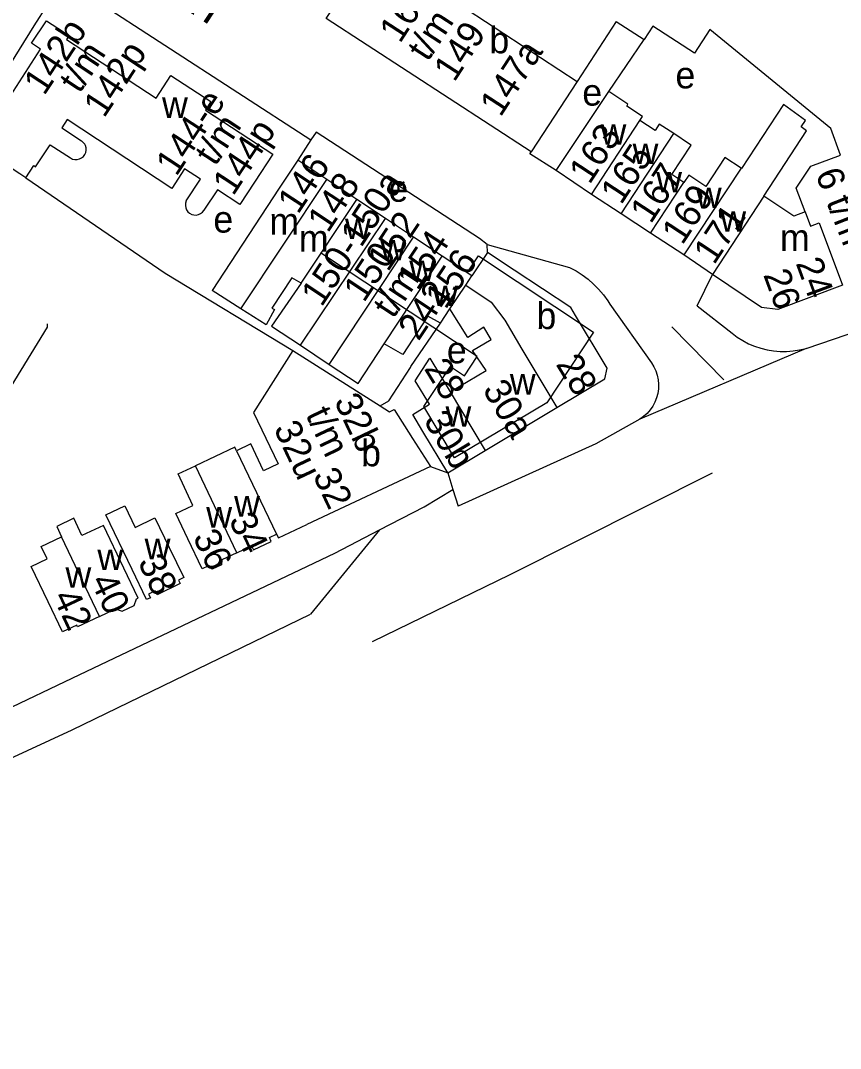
# Model space of a CAD drawing. Extents: x 159294 to 161936, y 384538 to 386517.
# Drawn here: x 160146.1 to 160269, y 384614.4 to 384768.5 of the extents above; entities that cross this region are included whole.
import ezdxf

# ---------------------------------------------------------------- set-up
doc = ezdxf.new("R2010")
doc.units = 0
for name, color, linetype in [('BLT_Basislijn', 7, 'Continuous'), ('BLT_Bebouwing', 7, 'Continuous'), ('BLT_Centroide', 7, 'Continuous'), ('BLT_Huisnummer', 7, 'Continuous'), ('BLT_Huisnummer_ tussenligend', 7, 'Continuous'), ('BLT_Huisnummer_reeks', 7, 'Continuous'), ('BLT_Huisnummer_zonder_bebouwing', 7, 'Continuous'), ('BLT_Onderverdeling_panden', 7, 'Continuous'), ('BLT_Plantopo', 7, 'Continuous'), ('BLT_Straatnaam', 7, 'Continuous'), ('BLT_Vlakafsluiter', 7, 'Continuous')]:
    doc.layers.add(name, color=color, linetype=linetype)

msp = doc.modelspace()

# ---------------------------------------------------------------- linework, layer by layer
at = {"layer": 'BLT_Basislijn'}
for p, q in [((160234.32, 384757.88), (160239.62, 384765.68)), ((160189.67, 384750.63), (160187.68, 384747.58)), ((160216.13, 384733.78), (160216.08, 384734.98)), ((160216.08, 384734.98), (160228.44, 384731.53)), ((160247.54, 384725.78), (160249.84, 384730.46)), ((160234.47, 384726.03), (160240.7, 384717.21)), ((160247.54, 384725.78), (160252.79, 384721.66)), ((160243.75, 384722.63), (160251.55, 384714.65)), ((160207.59, 384701.67), (160210.18, 384700.73)), ((160210.18, 384700.73), (160210.95, 384698.23)), ((160206.64, 384695.64), (160210.95, 384698.23)), ((160210.95, 384698.23), (160211.72, 384695.74)), ((160199.96, 384692.16), (160206.64, 384695.64)), ((160110.85, 384649.42), (160155.04, 384670.49))]:
    msp.add_line(p, q, dxfattribs=at)
for points in [[(160137.8, 384751.04), (160148.21, 384767.74), (160152.26, 384774.18), (160152.84, 384774.32), (160156.85, 384771.99), (160189.67, 384750.63)], [(160216.08, 384734.98), (160214.93, 384735.84), (160190.44, 384751.81), (160189.67, 384750.63)], [(160226.43, 384746.05), (160222.5, 384748.55), (160222.68, 384748.84)], [(160146.93, 384744.95), (160167.81, 384730.65), (160186.93, 384719.08)], [(160263.87, 384719.36), (160268.14, 384720.8), (160271.49, 384721.94), (160274.82, 384723.15), (160278.13, 384724.44), (160281.4, 384725.8), (160284.64, 384727.24), (160287.84, 384728.75), (160291.02, 384730.33), (160294.15, 384731.98), (160295.45, 384732.69)], [(160228.44, 384731.53), (160229.4, 384731), (160230.32, 384730.41), (160231.2, 384729.74), (160232.02, 384729.02), (160232.79, 384728.24), (160233.5, 384727.41), (160234.15, 384726.52), (160234.47, 384726.03)], [(160150.13, 384723.04), (160150.13, 384722.56), (160135.23, 384698.33), (160096.84, 384678.66)], [(160204.57, 384716.53), (160204.66, 384716.68), (160209.08, 384723.15)], [(160252.79, 384721.66), (160253.57, 384721.07), (160254.4, 384720.54), (160255.26, 384720.08), (160256.16, 384719.7), (160257.09, 384719.39), (160258.04, 384719.16), (160259.01, 384719), (160259.98, 384718.93), (160260.96, 384718.93), (160261.93, 384719.02), (160262.9, 384719.18), (160263.87, 384719.36)], [(160240.7, 384717.21), (160241.07, 384716.62), (160241.36, 384716), (160241.57, 384715.35), (160241.71, 384714.67), (160241.77, 384713.99), (160241.75, 384713.3), (160241.65, 384712.62), (160241.47, 384711.96), (160241.22, 384711.32), (160240.89, 384710.71), (160240.5, 384710.15), (160240.04, 384709.64), (160239.53, 384709.18), (160238.98, 384708.76)], [(160200.03, 384710.77), (160201.34, 384711.49), (160204.57, 384716.53)], [(160238.98, 384708.76), (160232.39, 384705.05), (160211.72, 384695.74)], [(160198.9, 384675.44), (160219.51, 384685.47), (160249.85, 384700.74)], [(160155.04, 384670.49), (160193.27, 384688.68), (160199.96, 384692.16)], [(160046.75, 384614.4), (160065.65, 384621.63), (160077.96, 384626.83), (160109.69, 384641.74), (160153.89, 384662.19), (160189.61, 384679.53)]]:
    msp.add_lwpolyline(points, dxfattribs=at)
at = {"layer": 'BLT_Bebouwing'}
for p, q in [((160235.43, 384768.4), (160229.57, 384759.41)), ((160235.43, 384768.4), (160239.62, 384765.68)), ((160229.57, 384759.41), (160222.68, 384748.84)), ((160226.43, 384746.05), (160234.32, 384757.88)), ((160192.03, 384744.7), (160187.68, 384747.58)), ((160231.73, 384742.45), (160226.43, 384746.05)), ((160196.53, 384741.72), (160192.03, 384744.7)), ((160236.16, 384739.55), (160231.73, 384742.45)), ((160200.85, 384738.85), (160196.53, 384741.72)), ((160205.05, 384736.07), (160200.85, 384738.85)), ((160240.58, 384736.65), (160236.16, 384739.55)), ((160209.36, 384733.21), (160205.05, 384736.07)), ((160245.54, 384733.41), (160240.58, 384736.65)), ((160213.8, 384730.26), (160209.36, 384733.21)), ((160216.13, 384733.78), (160213.8, 384730.26)), ((160220.14, 384731.12), (160216.13, 384733.78)), ((160249.84, 384730.46), (160245.54, 384733.41)), ((160179.18, 384725.32), (160174.84, 384728.07)), ((160209.08, 384723.15), (160210.51, 384725.31)), ((160186.93, 384719.08), (160200.03, 384710.77)), ((160188.08, 384719.84), (160192.39, 384716.98)), ((160205.28, 384714.51), (160207.5, 384717.91)), ((160207.5, 384717.91), (160210.53, 384712.84)), ((160207.43, 384710.99), (160205.28, 384714.51)), ((160215.77, 384704.08), (160226.54, 384710.52)), ((160210.18, 384700.73), (160215.77, 384704.08)), ((160207.59, 384701.67), (160189.05, 384692.96))]:
    msp.add_line(p, q, dxfattribs=at)
for points in [[(160222.68, 384748.84), (160191.94, 384768.84), (160198.92, 384779.53)], [(160141.84, 384748.3), (160142.96, 384750), (160143.13, 384750.26), (160141.01, 384751.65), (160149.15, 384764.24), (160147.8, 384765.13), (160150.03, 384768.51), (160153.43, 384766.28), (160153.05, 384765.7), (160166.45, 384756.89), (160168.66, 384760.3), (160174.67, 384756.41), (160173.85, 384755.08), (160181.68, 384750), (160183.97, 384748.49), (160181.22, 384744.32), (160179.01, 384740.95), (160175.64, 384743.17), (160173.63, 384740.1)], [(160269.03, 384748.36), (160267.57, 384752.36), (160249.46, 384767.19), (160247.16, 384763.64), (160240.93, 384767.68), (160239.62, 384765.68)], [(160238.98, 384753.53), (160239.38, 384754.13), (160236.99, 384755.71), (160237.18, 384756.01), (160234.32, 384757.88)], [(160257.53, 384742.2), (160263.95, 384752), (160263.12, 384752.59), (160263.81, 384753.54), (160260.5, 384755.93), (160254.21, 384746.33), (160254.13, 384746.39)], [(160170.99, 384741.49), (160173.12, 384744.74), (160170.73, 384746.28), (160168.83, 384743.37), (160153.11, 384753.68), (160152.32, 384752.47), (160155.28, 384750.52), (160155.78, 384750)], [(160244.04, 384751.58), (160241.88, 384753.01), (160241.24, 384752.04), (160238.98, 384753.53)], [(160245.57, 384744.26), (160243.78, 384745.45), (160246.68, 384749.83), (160246.42, 384750), (160244.04, 384751.58)], [(160146.93, 384744.95), (160148.14, 384746.78), (160148.41, 384746.61), (160150.59, 384749.92), (160153.64, 384747.93)], [(160153.64, 384747.93), (160153.95, 384747.77), (160154.3, 384747.7), (160154.65, 384747.7), (160154.99, 384747.78), (160155.3, 384747.94), (160155.57, 384748.16), (160155.78, 384748.44), (160155.92, 384748.76), (160155.99, 384749.11), (160155.98, 384749.46), (160155.88, 384749.79), (160155.78, 384750)], [(160146.93, 384744.95), (160146.02, 384745.55), (160141.84, 384748.3)], [(160254.13, 384746.39), (160251.72, 384747.98), (160248.85, 384743.66), (160246.29, 384745.35), (160245.57, 384744.26)], [(160263.73, 384739.85), (160262.37, 384743.43), (160264.6, 384746.7), (160269.03, 384748.36)], [(160187.68, 384747.58), (160184.93, 384743.41), (160174.84, 384728.07)], [(160263.73, 384739.85), (160262.05, 384739.22), (160257.53, 384742.2)], [(160170.99, 384741.49), (160170.88, 384741.16), (160170.86, 384740.81), (160170.91, 384740.47), (160171.04, 384740.15), (160171.23, 384739.87), (160171.49, 384739.64), (160171.8, 384739.48), (160172.13, 384739.39), (160172.47, 384739.38), (160172.81, 384739.45), (160173.12, 384739.59), (160173.4, 384739.81), (160173.61, 384740.08), (160173.63, 384740.1)], [(160229.33, 384724.32), (160228.63, 384725.5), (160220.14, 384731.12)], [(160188.21, 384729.17), (160186.79, 384729.96), (160183.83, 384725.41), (160184.21, 384725.2), (160182.94, 384722.93), (160179.18, 384725.32)], [(160269.34, 384728.84), (160259.63, 384725.19), (160257.2, 384725.51), (160249.84, 384730.46)], [(160188.21, 384729.17), (160183.77, 384722.69), (160188.08, 384719.84)], [(160212.87, 384728.87), (160216.68, 384726.33), (160218.71, 384723.6), (160221.29, 384719.28)], [(160210.53, 384712.84), (160215.91, 384716.06), (160213.9, 384719.07), (160216.68, 384720.73), (160215.59, 384722.54), (160213.17, 384721.03), (160210.51, 384725.31)], [(160209.08, 384723.15), (160207.21, 384724.19), (160203.42, 384718.48), (160200.65, 384720.07)], [(160226.54, 384710.52), (160233.71, 384714.82), (160234.05, 384716.43), (160229.33, 384724.32)], [(160186.93, 384719.08), (160181.07, 384709.78), (160184.74, 384702.05)], [(160192.39, 384716.98), (160196.75, 384714.09), (160200.65, 384720.07)], [(160210.18, 384700.73), (160206.46, 384706.94), (160204.93, 384709.49), (160207.43, 384710.99)], [(160200.03, 384710.77), (160201.44, 384709.89), (160202.15, 384710.22)], [(160202.15, 384710.22), (160204.9, 384705.89), (160207.59, 384701.67)], [(160184.74, 384702.05), (160182.58, 384701.03), (160180.65, 384705.05), (160178.53, 384704.03)], [(160178.53, 384704.03), (160178.28, 384704.56), (160172.38, 384701.79)], [(160178.54, 384688.73), (160176.31, 384687.69), (160176.25, 384686.9), (160174.87, 384686.25), (160174.2, 384686.71), (160173.35, 384686.31), (160171.22, 384690.83), (160169.42, 384694.63), (160171.98, 384695.84), (160169.76, 384700.55), (160172.38, 384701.79)], [(160166.28, 384693.95), (160168.43, 384689.5), (160170.6, 384685), (160169.8, 384684.62), (160170.05, 384684.1), (160166.6, 384682.44), (160166.33, 384683), (160165.34, 384682.52), (160165.6, 384681.99), (160165.03, 384681.71), (160162.86, 384686.22), (160158.91, 384694.42), (160161.75, 384695.79), (160163.32, 384692.52), (160166.28, 384693.95)], [(160157.99, 384679.18), (160160.4, 384680.32), (160161.37, 384679.98), (160163.18, 384680.84), (160163.53, 384681.82), (160163.76, 384681.93), (160161.61, 384686.44), (160158.56, 384692.84), (160155.35, 384691.31), (160154.12, 384693.9), (160151.56, 384692.68), (160152.29, 384691.14)], [(160184.52, 384691.54), (160184.8, 384690.96), (160189.05, 384692.96)], [(160157.99, 384679.18), (160154.69, 384677.61), (160154.57, 384677.87), (160152.43, 384676.85), (160150.28, 384681.36), (160147.76, 384686.66), (160150.15, 384687.8), (160149.25, 384689.69), (160152.29, 384691.14)], [(160178.54, 384688.73), (160180.76, 384689.78), (160181.05, 384689.17), (160183.72, 384690.43), (160183.44, 384691.03), (160184.52, 384691.54)]]:
    msp.add_lwpolyline(points, dxfattribs=at)
at = {"layer": 'BLT_Onderverdeling_panden'}
for p, q in [((160198.92, 384779.53), (160229.57, 384759.41)), ((160231.73, 384742.45), (160238.98, 384753.53)), ((160236.16, 384739.55), (160244.04, 384751.58)), ((160254.13, 384746.39), (160245.54, 384733.41)), ((160179.18, 384725.32), (160192.03, 384744.7)), ((160240.58, 384736.65), (160245.57, 384744.26)), ((160257.53, 384742.2), (160249.84, 384730.46)), ((160188.21, 384729.17), (160196.53, 384741.72)), ((160188.08, 384719.84), (160200.85, 384738.85)), ((160192.39, 384716.98), (160205.05, 384736.07)), ((160200.65, 384720.07), (160209.36, 384733.21)), ((160212.87, 384728.87), (160213.8, 384730.26)), ((160210.51, 384725.31), (160212.87, 384728.87)), ((160221.29, 384719.28), (160226.54, 384710.52)), ((160210.53, 384712.84), (160215.77, 384704.08)), ((160178.53, 384704.03), (160184.52, 384691.54)), ((160178.54, 384688.73), (160172.38, 384701.79)), ((160157.99, 384679.18), (160152.29, 384691.14))]:
    msp.add_line(p, q, dxfattribs=at)
msp.add_lwpolyline([(160263.73, 384739.85), (160264.53, 384737.69), (160265.84, 384738.19), (160269.34, 384728.84)], dxfattribs=at)
at = {"layer": 'BLT_Plantopo'}
msp.add_lwpolyline([(160213.09, 384730.73), (160214.77, 384733.26), (160232.02, 384721.81), (160225, 384711.23), (160211.2, 384702.97), (160206.59, 384710.66), (160210.57, 384716.66), (160212.68, 384715.26), (160214.58, 384718.14), (160191.08, 384733.73)], dxfattribs=at)
at = {"layer": 'BLT_Vlakafsluiter'}
for p, q in [((160263.87, 384719.36), (160238.98, 384708.76)), ((160199.96, 384692.16), (160189.61, 384679.53))]:
    msp.add_line(p, q, dxfattribs=at)

# ---------------------------------------------------------------- texts
at = {"layer": 'BLT_Centroide'}
for s, p in [('b', (160216.41, 384763.63)), ('e', (160244.3, 384758.37)), ('e', (160230.34, 384755.78)), ('w', (160167.35, 384753.94)), ('w', (160233.08, 384749.92)), ('w', (160237.88, 384747.02)), ('w', (160241.42, 384742.77)), ('e', (160201.28, 384741.37)), ('w', (160247.36, 384740.41)), ('e', (160175.04, 384736.74)), ('m', (160183.44, 384736.44)), ('w', (160194.77, 384735.77)), ('w', (160251.03, 384736.86)), ('m', (160259.96, 384734)), ('m', (160187.86, 384733.89)), ('w', (160200.05, 384732.58)), ('w', (160204.41, 384729.48)), ('w', (160207.87, 384725.72)), ('b', (160223.47, 384722.28)), ('e', (160210.04, 384717.14)), ('w', (160219.48, 384712.46)), ('w', (160209.84, 384707.62)), ('b', (160197.19, 384701.7)), ('w', (160178.16, 384694.16)), ('w', (160173.98, 384692.5)), ('w', (160164.75, 384687.75)), ('w', (160157.66, 384686.14)), ('w', (160152.88, 384683.48))]:
    msp.add_text(s, height=4, dxfattribs=at).set_placement(p)
at = {"layer": 'BLT_Huisnummer'}
for s, rotation, p in [('165', 56.7785, (160236.16, 384740.78)), ('146', 56.4466, (160187.73, 384739.36)), ('171', 56.4876, (160250.08, 384731.77)), ('156', 56.442, (160209.85, 384725.08)), ('28', 301.4939, (160226.29, 384717.01)), ('30a', 300.9052, (160215.31, 384713.19)), ('30b', 300.9488, (160206.48, 384708.56)), ('34', 295.2332, (160177.3, 384693.64)), ('36', 295.2332, (160171.91, 384691.11)), ('38', 295.2332, (160163.67, 384687.37)), ('40', 295.2332, (160156.55, 384684.51)), ('42', 295.2332, (160150.92, 384682.13))]:
    msp.add_text(s, height=4, rotation=rotation, dxfattribs=at).set_placement(p)
at = {"layer": 'BLT_Huisnummer_ tussenligend'}
for s, rotation, p in [('163', 56.779, (160231.43, 384743.84)), ('167', 56.7785, (160240.6, 384737.92)), ('148', 56.4466, (160192.21, 384736.55)), ('169', 56.7785, (160245.33, 384734.74)), ('152', 56.4506, (160201.2, 384730.72)), ('154', 56.4506, (160205.66, 384727.9))]:
    msp.add_text(s, height=4, rotation=rotation, dxfattribs=at).set_placement(p)
at = {"layer": 'BLT_Huisnummer_reeks'}
for s, rotation, p in [('161', 56.9659, (160203.01, 384764.99)), ('t/m', 56.9659, (160207.18, 384762.24)), ('142b', 56.6472, (160149.69, 384757.16)), ('149', 56.9659, (160211.16, 384759.18)), ('142p', 56.6472, (160158.66, 384753.8)), ('147a', 56.9661, (160218.08, 384753.94)), ('t/m', 56.6472, (160154.99, 384757.46)), ('144-e', 56.6568, (160169.49, 384745.04)), ('t/m', 56.6472, (160175.32, 384746.56)), ('144p', 56.6568, (160178.01, 384742.11)), ('6 t/m 16', 291.4627, (160265.22, 384745.54)), ('150-150a', 56.4498, (160191.26, 384725.45)), ('24', 290.2001, (160262.29, 384732.17)), ('26', 290.2001, (160257.42, 384730.44)), ('32b', 295.3762, (160193.08, 384711.49)), ('t/m', 295.3762, (160188.81, 384709.46)), ('32u', 295.3762, (160184.02, 384707.38)), ('32', 295.3762, (160189.89, 384700.33))]:
    msp.add_text(s, height=4, rotation=rotation, dxfattribs=at).set_placement(p)
at = {"layer": 'BLT_Huisnummer_zonder_bebouwing'}
for s, rotation, p in [('150', 56.4506, (160197.61, 384726.12)), ('t/m', 56.4506, (160202, 384723.69)), ('242', 56.4506, (160205.8, 384720.36)), ('28', 301.4939, (160206.54, 384716.36))]:
    msp.add_text(s, height=4, rotation=rotation, dxfattribs=at).set_placement(p)
at = {"layer": 'BLT_Straatnaam'}
msp.add_text('EDISONSTRAAT', height=5, rotation=326.58, dxfattribs=at).set_placement((160132.12, 384795.76))

doc.saveas('drawing.dxf')
